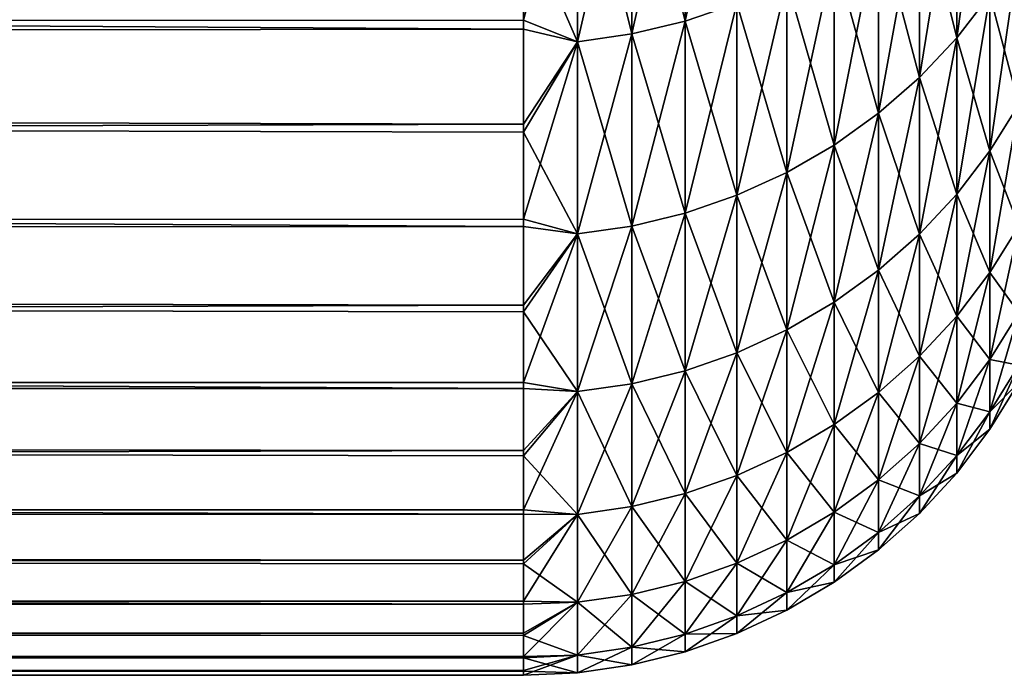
# Model space of a CAD drawing. Header units: millimetres. Extents: x -161 to 161, y -94 to 1149.
# Tile 590 of 656: x 159.863 to 160.734, y -79.8 to -79.22. Entities that reach past the tile are written whole.
import ezdxf

# ---------------------------------------------------------------- set-up
doc = ezdxf.new("R2010")
doc.units = ezdxf.units.MM
doc.header["$LTSCALE"] = 81.481481
doc.layers.add('381', color=7, linetype='CONTINUOUS')
doc.layers.add('386', color=7, linetype='CONTINUOUS')

msp = doc.modelspace()

# ---------------------------------------------------------------- linework, layer by layer
at = {"layer": '381', "color": 7, "linetype": 'CONTINUOUS', "true_color": 0xaaaaaa}
for points in [[(131.8, -79.04191, 5.70849), (131.8, -79.24219, 4.90089), (160.30865, -79.12128, 5.40366), (131.8, -79.04191, 5.70849)], [(134.08517, -79.25323, -4.95055), (134.45662, -79.05804, -5.74714), (160.30865, -79.22887, -5.05891), (134.08517, -79.25323, -4.95055)], [(160.30865, -79.22887, -5.05891), (134.45662, -79.05804, -5.74714), (160.30865, -79.12988, -5.46953), (160.30865, -79.22887, -5.05891)], [(160.30865, -79.12128, 5.40366), (131.8, -79.24219, 4.90089), (160.30865, -79.22094, 4.9931), (160.30865, -79.12128, 5.40366)], [(160.30865, -79.22094, 4.9931), (131.8, -79.24219, 4.90089), (160.30865, -79.31279, 4.58072), (160.30865, -79.22094, 4.9931)], [(160.30865, -79.32004, -4.64651), (134.08517, -79.25323, -4.95055), (160.30865, -79.22887, -5.05891), (160.30865, -79.32004, -4.64651)], [(131.8, -79.24219, 4.90089), (131.8, -79.41214, 4.08636), (160.30865, -79.31279, 4.58072), (131.8, -79.24219, 4.90089)], [(133.70954, -79.41973, -4.14502), (134.08517, -79.25323, -4.95055), (160.30865, -79.40337, -4.23244), (133.70954, -79.41973, -4.14502)], [(160.30865, -79.40337, -4.23244), (134.08517, -79.25323, -4.95055), (160.30865, -79.32004, -4.64651), (160.30865, -79.40337, -4.23244)], [(160.30865, -79.31279, 4.58072), (131.8, -79.41214, 4.08636), (160.30865, -79.39679, 4.16668), (160.30865, -79.31279, 4.58072)], [(160.30865, -79.39679, 4.16668), (131.8, -79.41214, 4.08636), (160.30865, -79.47291, 3.75112), (160.30865, -79.39679, 4.16668)], [(160.30865, -79.47882, -3.81686), (133.70954, -79.41973, -4.14502), (160.30865, -79.40337, -4.23244), (160.30865, -79.47882, -3.81686)], [(131.8, -79.41214, 4.08636), (131.8, -79.55151, 3.26605), (160.30865, -79.47291, 3.75112), (131.8, -79.41214, 4.08636)], [(133.33153, -79.55629, -3.33439), (133.70954, -79.41973, -4.14502), (160.30865, -79.54638, -3.39988), (133.33153, -79.55629, -3.33439)], [(160.30865, -79.54638, -3.39988), (133.70954, -79.41973, -4.14502), (160.30865, -79.47882, -3.81686), (160.30865, -79.54638, -3.39988)], [(160.30865, -79.47291, 3.75112), (131.8, -79.55151, 3.26605), (160.30865, -79.54113, 3.33418), (160.30865, -79.47291, 3.75112)], [(160.30865, -79.54113, 3.33418), (131.8, -79.55151, 3.26605), (160.30865, -79.60142, 2.91603), (160.30865, -79.54113, 3.33418)], [(160.30865, -79.60602, -2.98166), (133.33153, -79.55629, -3.33439), (160.30865, -79.54638, -3.39988), (160.30865, -79.60602, -2.98166)], [(131.8, -79.55151, 3.26605), (131.8, -79.66011, 2.44111), (160.30865, -79.60142, 2.91603), (131.8, -79.55151, 3.26605)], [(132.95218, -79.66217, -2.52085), (133.33153, -79.55629, -3.33439), (160.30865, -79.65771, -2.56233), (132.95218, -79.66217, -2.52085)], [(160.30865, -79.65771, -2.56233), (133.33153, -79.55629, -3.33439), (160.30865, -79.60602, -2.98166), (160.30865, -79.65771, -2.56233)], [(160.30865, -79.60142, 2.91603), (131.8, -79.66011, 2.44111), (160.30865, -79.65376, 2.49682), (160.30865, -79.60142, 2.91603)], [(160.30865, -79.65376, 2.49682), (131.8, -79.66011, 2.44111), (160.30865, -79.69813, 2.07669), (160.30865, -79.65376, 2.49682)], [(131.8, -79.66011, 2.44111), (131.8, -79.73779, 1.61268), (160.30865, -79.69813, 2.07669), (131.8, -79.66011, 2.44111)], [(160.30865, -79.70143, -2.14207), (132.95218, -79.66217, -2.52085), (160.30865, -79.65771, -2.56233), (160.30865, -79.70143, -2.14207)], [(132.5705, -79.73806, -1.70234), (132.95218, -79.66217, -2.52085), (160.30865, -79.73716, -1.72104), (132.5705, -79.73806, -1.70234)], [(160.30865, -79.73716, -1.72104), (132.95218, -79.66217, -2.52085), (160.30865, -79.70143, -2.14207), (160.30865, -79.73716, -1.72104)], [(160.30865, -79.69813, 2.07669), (131.8, -79.73779, 1.61268), (160.30865, -79.73452, 1.6558), (160.30865, -79.69813, 2.07669)], [(160.30865, -79.73452, 1.6558), (131.8, -79.73779, 1.61268), (160.30865, -79.7629, 1.2343), (160.30865, -79.73452, 1.6558)], [(131.8, -79.73779, 1.61268), (131.8, -79.78444, 0.78192), (160.30865, -79.7629, 1.2343), (131.8, -79.73779, 1.61268)], [(132.18644, -79.784, -0.87873), (132.5705, -79.73806, -1.70234), (160.30865, -79.78461, -0.87731), (132.18644, -79.784, -0.87873)], [(160.30865, -79.76489, -1.2994), (132.5705, -79.73806, -1.70234), (160.30865, -79.73716, -1.72104), (160.30865, -79.76489, -1.2994)], [(160.30865, -79.78461, -0.87731), (132.5705, -79.73806, -1.70234), (160.30865, -79.76489, -1.2994), (160.30865, -79.78461, -0.87731)], [(160.30865, -79.7629, 1.2343), (131.8, -79.78444, 0.78192), (160.30865, -79.78328, 0.81232), (160.30865, -79.7629, 1.2343)], [(160.30865, -79.78328, 0.81232), (131.8, -79.78444, 0.78192), (160.30865, -79.79565, 0.39003), (160.30865, -79.78328, 0.81232)], [(131.8, -79.8, -0.05), (132.18644, -79.784, -0.87873), (160.30865, -79.79631, -0.45494), (131.8, -79.8, -0.05)], [(131.8, -79.78444, 0.78192), (131.8, -79.8, -0.05), (160.30865, -79.79565, 0.39003), (131.8, -79.78444, 0.78192)], [(160.30865, -79.79631, -0.45494), (132.18644, -79.784, -0.87873), (160.30865, -79.78461, -0.87731), (160.30865, -79.79631, -0.45494)], [(160.30865, -79.79565, 0.39003), (131.8, -79.8, -0.05), (160.30865, -79.79999, -0.03244), (160.30865, -79.79565, 0.39003)], [(160.30865, -79.79999, -0.03244), (131.8, -79.8, -0.05), (160.30865, -79.79631, -0.45494), (160.30865, -79.79999, -0.03244)]]:
    msp.add_3dface(points, dxfattribs=at)
at = {"layer": '386', "color": 7, "linetype": 'CONTINUOUS', "true_color": 0xaaaaaa}
for points in [[(160.49748, -79.20605, 4.89285), (160.49748, -79.00608, 5.69914), (160.45167, -79.22178, 4.89644), (160.49748, -79.20605, 4.89285)], [(160.45167, -79.22178, 4.89644), (160.49748, -79.00608, 5.69914), (160.45167, -79.02167, 5.70332), (160.45167, -79.22178, 4.89644)], [(160.45167, -79.02167, -5.80332), (160.45167, -79.22178, -4.99644), (160.40451, -79.03289, -5.80632), (160.45167, -79.02167, -5.80332)], [(160.45167, -79.22178, 4.89644), (160.45167, -79.02167, 5.70332), (160.40451, -79.2331, 4.89903), (160.45167, -79.22178, 4.89644)], [(160.40451, -79.2331, 4.89903), (160.45167, -79.02167, 5.70332), (160.40451, -79.03289, 5.70632), (160.40451, -79.2331, 4.89903)], [(160.45167, -79.02167, -5.80332), (160.49748, -79.20605, -4.99285), (160.45167, -79.22178, -4.99644), (160.45167, -79.02167, -5.80332)], [(160.40451, -79.03289, -5.80632), (160.40451, -79.2331, -4.99903), (160.35644, -79.03964, -5.80813), (160.40451, -79.03289, -5.80632)], [(160.40451, -79.2331, 4.89903), (160.40451, -79.03289, 5.70632), (160.35644, -79.23991, 4.90058), (160.40451, -79.2331, 4.89903)], [(160.35644, -79.23991, 4.90058), (160.40451, -79.03289, 5.70632), (160.35644, -79.03964, 5.70813), (160.35644, -79.23991, 4.90058)], [(160.40451, -79.03289, -5.80632), (160.45167, -79.22178, -4.99644), (160.40451, -79.2331, -4.99903), (160.40451, -79.03289, -5.80632)], [(160.72119, -79.1984, 4.0461), (160.72119, -79.0301, 4.85269), (160.69184, -79.23642, 4.05329), (160.72119, -79.1984, 4.0461)], [(160.69184, -79.23642, 4.05329), (160.72119, -79.0301, 4.85269), (160.69184, -79.06783, 4.8613), (160.69184, -79.23642, 4.05329)], [(160.30865, -79.12128, 5.40366), (160.30865, -79.22094, 4.9931), (160.35644, -79.03964, 5.70813), (160.30865, -79.12128, 5.40366)], [(160.30865, -79.22094, 4.9931), (160.35644, -79.23991, 4.90058), (160.35644, -79.03964, 5.70813), (160.30865, -79.22094, 4.9931)], [(160.30865, -79.12988, -5.46953), (160.35644, -79.03964, -5.80813), (160.35644, -79.23991, -5.00058), (160.30865, -79.12988, -5.46953)], [(160.35644, -79.03964, -5.80813), (160.40451, -79.2331, -4.99903), (160.35644, -79.23991, -5.00058), (160.35644, -79.03964, -5.80813)], [(160.69184, -79.06783, -4.9613), (160.69184, -79.23642, -4.15329), (160.65886, -79.1026, -4.96924), (160.69184, -79.06783, -4.9613)], [(160.69184, -79.23642, 4.05329), (160.69184, -79.06783, 4.8613), (160.65886, -79.27146, 4.05992), (160.69184, -79.23642, 4.05329)], [(160.65886, -79.27146, 4.05992), (160.69184, -79.06783, 4.8613), (160.65886, -79.1026, 4.86924), (160.65886, -79.27146, 4.05992)], [(160.69184, -79.06783, -4.9613), (160.72119, -79.1984, -4.1461), (160.69184, -79.23642, -4.15329), (160.69184, -79.06783, -4.9613)], [(160.65886, -79.1026, -4.96924), (160.65886, -79.27146, -4.15992), (160.62259, -79.13408, -4.97643), (160.65886, -79.1026, -4.96924)], [(160.65886, -79.27146, 4.05992), (160.65886, -79.1026, 4.86924), (160.62259, -79.3032, 4.06593), (160.65886, -79.27146, 4.05992)], [(160.62259, -79.3032, 4.06593), (160.65886, -79.1026, 4.86924), (160.62259, -79.13408, 4.87643), (160.62259, -79.3032, 4.06593)], [(160.65886, -79.1026, -4.96924), (160.69184, -79.23642, -4.15329), (160.65886, -79.27146, -4.15992), (160.65886, -79.1026, -4.96924)], [(160.30865, -79.22887, -5.05891), (160.30865, -79.12988, -5.46953), (160.35644, -79.23991, -5.00058), (160.30865, -79.22887, -5.05891)], [(160.62259, -79.13408, -4.97643), (160.62259, -79.3032, -4.16593), (160.58335, -79.16199, -4.9828), (160.62259, -79.13408, -4.97643)], [(160.62259, -79.3032, 4.06593), (160.62259, -79.13408, 4.87643), (160.58335, -79.33132, 4.07125), (160.62259, -79.3032, 4.06593)], [(160.58335, -79.33132, 4.07125), (160.62259, -79.13408, 4.87643), (160.58335, -79.16199, 4.8828), (160.58335, -79.33132, 4.07125)], [(160.62259, -79.13408, -4.97643), (160.65886, -79.27146, -4.15992), (160.62259, -79.3032, -4.16593), (160.62259, -79.13408, -4.97643)], [(160.58335, -79.16199, -4.9828), (160.58335, -79.33132, -4.17125), (160.54151, -79.18605, -4.98829), (160.58335, -79.16199, -4.9828)], [(160.58335, -79.33132, 4.07125), (160.58335, -79.16199, 4.8828), (160.54151, -79.35557, 4.07584), (160.58335, -79.33132, 4.07125)], [(160.54151, -79.35557, 4.07584), (160.58335, -79.16199, 4.8828), (160.54151, -79.18605, 4.88829), (160.54151, -79.35557, 4.07584)], [(160.58335, -79.16199, -4.9828), (160.62259, -79.3032, -4.16593), (160.58335, -79.33132, -4.17125), (160.58335, -79.16199, -4.9828)], [(160.74666, -79.15776, -4.13841), (160.74666, -79.29552, -3.32761), (160.72119, -79.1984, -4.1461), (160.74666, -79.15776, -4.13841)], [(160.74666, -79.29552, 3.22761), (160.74666, -79.15776, 4.03841), (160.72119, -79.33642, 3.23377), (160.74666, -79.29552, 3.22761)], [(160.72119, -79.33642, 3.23377), (160.74666, -79.15776, 4.03841), (160.72119, -79.1984, 4.0461), (160.72119, -79.33642, 3.23377)], [(160.54151, -79.18605, -4.98829), (160.54151, -79.35557, -4.17584), (160.49748, -79.20605, -4.99285), (160.54151, -79.18605, -4.98829)], [(160.54151, -79.35557, 4.07584), (160.54151, -79.18605, 4.88829), (160.49748, -79.37572, 4.07965), (160.54151, -79.35557, 4.07584)], [(160.49748, -79.37572, 4.07965), (160.54151, -79.18605, 4.88829), (160.49748, -79.20605, 4.89285), (160.49748, -79.37572, 4.07965)], [(160.54151, -79.18605, -4.98829), (160.58335, -79.33132, -4.17125), (160.54151, -79.35557, -4.17584), (160.54151, -79.18605, -4.98829)], [(160.72119, -79.1984, -4.1461), (160.72119, -79.33642, -3.33377), (160.69184, -79.23642, -4.15329), (160.72119, -79.1984, -4.1461)], [(160.72119, -79.33642, 3.23377), (160.72119, -79.1984, 4.0461), (160.69184, -79.37468, 3.23954), (160.72119, -79.33642, 3.23377)], [(160.69184, -79.37468, 3.23954), (160.72119, -79.1984, 4.0461), (160.69184, -79.23642, 4.05329), (160.69184, -79.37468, 3.23954)], [(160.72119, -79.1984, -4.1461), (160.74666, -79.29552, -3.32761), (160.72119, -79.33642, -3.33377), (160.72119, -79.1984, -4.1461)], [(160.49748, -79.20605, -4.99285), (160.49748, -79.37572, -4.17965), (160.45167, -79.22178, -4.99644), (160.49748, -79.20605, -4.99285)], [(160.49748, -79.37572, 4.07965), (160.49748, -79.20605, 4.89285), (160.45167, -79.39158, 4.08265), (160.49748, -79.37572, 4.07965)], [(160.45167, -79.39158, 4.08265), (160.49748, -79.20605, 4.89285), (160.45167, -79.22178, 4.89644), (160.45167, -79.39158, 4.08265)], [(160.49748, -79.20605, -4.99285), (160.54151, -79.35557, -4.17584), (160.49748, -79.37572, -4.17965), (160.49748, -79.20605, -4.99285)], [(160.30865, -79.22094, 4.9931), (160.30865, -79.31279, 4.58072), (160.35644, -79.23991, 4.90058), (160.30865, -79.22094, 4.9931)], [(160.45167, -79.22178, -4.99644), (160.45167, -79.39158, -4.18265), (160.40451, -79.2331, -4.99903), (160.45167, -79.22178, -4.99644)], [(160.45167, -79.39158, 4.08265), (160.45167, -79.22178, 4.89644), (160.40451, -79.40299, 4.08481), (160.45167, -79.39158, 4.08265)], [(160.40451, -79.40299, 4.08481), (160.45167, -79.22178, 4.89644), (160.40451, -79.2331, 4.89903), (160.40451, -79.40299, 4.08481)], [(160.45167, -79.22178, -4.99644), (160.49748, -79.37572, -4.17965), (160.45167, -79.39158, -4.18265), (160.45167, -79.22178, -4.99644)], [(160.30865, -79.32004, -4.64651), (160.30865, -79.22887, -5.05891), (160.35644, -79.23991, -5.00058), (160.30865, -79.32004, -4.64651)], [(160.40451, -79.2331, -4.99903), (160.40451, -79.40299, -4.18481), (160.35644, -79.23991, -5.00058), (160.40451, -79.2331, -4.99903)], [(160.40451, -79.40299, 4.08481), (160.40451, -79.2331, 4.89903), (160.35644, -79.40985, 4.08611), (160.40451, -79.40299, 4.08481)], [(160.35644, -79.40985, 4.08611), (160.40451, -79.2331, 4.89903), (160.35644, -79.23991, 4.90058), (160.35644, -79.40985, 4.08611)], [(160.40451, -79.2331, -4.99903), (160.45167, -79.39158, -4.18265), (160.40451, -79.40299, -4.18481), (160.40451, -79.2331, -4.99903)], [(160.30865, -79.31279, 4.58072), (160.30865, -79.39679, 4.16668), (160.35644, -79.23991, 4.90058), (160.30865, -79.31279, 4.58072)], [(160.30865, -79.39679, 4.16668), (160.35644, -79.40985, 4.08611), (160.35644, -79.23991, 4.90058), (160.30865, -79.39679, 4.16668)], [(160.30865, -79.32004, -4.64651), (160.35644, -79.23991, -5.00058), (160.35644, -79.40985, -4.18611), (160.30865, -79.32004, -4.64651)], [(160.35644, -79.23991, -5.00058), (160.40451, -79.40299, -4.18481), (160.35644, -79.40985, -4.18611), (160.35644, -79.23991, -5.00058)], [(160.69184, -79.23642, -4.15329), (160.69184, -79.37468, -3.33954), (160.65886, -79.27146, -4.15992), (160.69184, -79.23642, -4.15329)], [(160.69184, -79.37468, 3.23954), (160.69184, -79.23642, 4.05329), (160.65886, -79.40995, 3.24486), (160.69184, -79.37468, 3.23954)], [(160.65886, -79.40995, 3.24486), (160.69184, -79.23642, 4.05329), (160.65886, -79.27146, 4.05992), (160.65886, -79.40995, 3.24486)], [(160.69184, -79.23642, -4.15329), (160.72119, -79.33642, -3.33377), (160.69184, -79.37468, -3.33954), (160.69184, -79.23642, -4.15329)], [(160.65886, -79.27146, -4.15992), (160.65886, -79.40995, -3.34486), (160.62259, -79.3032, -4.16593), (160.65886, -79.27146, -4.15992)], [(160.65886, -79.40995, 3.24486), (160.65886, -79.27146, 4.05992), (160.62259, -79.44188, 3.24967), (160.65886, -79.40995, 3.24486)], [(160.62259, -79.44188, 3.24967), (160.65886, -79.27146, 4.05992), (160.62259, -79.3032, 4.06593), (160.62259, -79.44188, 3.24967)], [(160.65886, -79.27146, -4.15992), (160.69184, -79.37468, -3.33954), (160.65886, -79.40995, -3.34486), (160.65886, -79.27146, -4.15992)], [(160.62259, -79.3032, -4.16593), (160.62259, -79.44188, -3.34967), (160.58335, -79.33132, -4.17125), (160.62259, -79.3032, -4.16593)], [(160.62259, -79.44188, 3.24967), (160.62259, -79.3032, 4.06593), (160.58335, -79.47019, 3.25394), (160.62259, -79.44188, 3.24967)], [(160.58335, -79.47019, 3.25394), (160.62259, -79.3032, 4.06593), (160.58335, -79.33132, 4.07125), (160.58335, -79.47019, 3.25394)], [(160.62259, -79.3032, -4.16593), (160.65886, -79.40995, -3.34486), (160.62259, -79.44188, -3.34967), (160.62259, -79.3032, -4.16593)], [(160.74666, -79.29552, -3.32761), (160.74666, -79.40287, -2.51223), (160.72119, -79.33642, -3.33377), (160.74666, -79.29552, -3.32761)], [(160.74666, -79.40287, 2.41223), (160.74666, -79.29552, 3.22761), (160.72119, -79.44397, 2.41686), (160.74666, -79.40287, 2.41223)], [(160.72119, -79.44397, 2.41686), (160.74666, -79.29552, 3.22761), (160.72119, -79.33642, 3.23377), (160.72119, -79.44397, 2.41686)], [(160.30865, -79.40337, -4.23244), (160.30865, -79.32004, -4.64651), (160.35644, -79.40985, -4.18611), (160.30865, -79.40337, -4.23244)], [(160.58335, -79.33132, -4.17125), (160.58335, -79.47019, -3.35394), (160.54151, -79.35557, -4.17584), (160.58335, -79.33132, -4.17125)], [(160.58335, -79.47019, 3.25394), (160.58335, -79.33132, 4.07125), (160.54151, -79.49459, 3.25762), (160.58335, -79.47019, 3.25394)], [(160.54151, -79.49459, 3.25762), (160.58335, -79.33132, 4.07125), (160.54151, -79.35557, 4.07584), (160.54151, -79.49459, 3.25762)], [(160.58335, -79.33132, -4.17125), (160.62259, -79.44188, -3.34967), (160.58335, -79.47019, -3.35394), (160.58335, -79.33132, -4.17125)], [(160.72119, -79.33642, -3.33377), (160.72119, -79.44397, -2.51686), (160.69184, -79.37468, -3.33954), (160.72119, -79.33642, -3.33377)], [(160.72119, -79.44397, 2.41686), (160.72119, -79.33642, 3.23377), (160.69184, -79.48242, 2.42119), (160.72119, -79.44397, 2.41686)], [(160.69184, -79.48242, 2.42119), (160.72119, -79.33642, 3.23377), (160.69184, -79.37468, 3.23954), (160.69184, -79.48242, 2.42119)], [(160.72119, -79.33642, -3.33377), (160.74666, -79.40287, -2.51223), (160.72119, -79.44397, -2.51686), (160.72119, -79.33642, -3.33377)], [(160.54151, -79.35557, -4.17584), (160.54151, -79.49459, -3.35762), (160.49748, -79.37572, -4.17965), (160.54151, -79.35557, -4.17584)], [(160.54151, -79.49459, 3.25762), (160.54151, -79.35557, 4.07584), (160.49748, -79.51487, 3.26067), (160.54151, -79.49459, 3.25762)], [(160.49748, -79.51487, 3.26067), (160.54151, -79.35557, 4.07584), (160.49748, -79.37572, 4.07965), (160.49748, -79.51487, 3.26067)], [(160.54151, -79.35557, -4.17584), (160.58335, -79.47019, -3.35394), (160.54151, -79.49459, -3.35762), (160.54151, -79.35557, -4.17584)], [(160.49748, -79.37572, -4.17965), (160.49748, -79.51487, -3.36067), (160.45167, -79.39158, -4.18265), (160.49748, -79.37572, -4.17965)], [(160.49748, -79.51487, 3.26067), (160.49748, -79.37572, 4.07965), (160.45167, -79.53083, 3.26308), (160.49748, -79.51487, 3.26067)], [(160.45167, -79.53083, 3.26308), (160.49748, -79.37572, 4.07965), (160.45167, -79.39158, 4.08265), (160.45167, -79.53083, 3.26308)], [(160.49748, -79.37572, -4.17965), (160.54151, -79.49459, -3.35762), (160.49748, -79.51487, -3.36067), (160.49748, -79.37572, -4.17965)], [(160.69184, -79.37468, -3.33954), (160.69184, -79.48242, -2.52119), (160.65886, -79.40995, -3.34486), (160.69184, -79.37468, -3.33954)], [(160.69184, -79.48242, 2.42119), (160.69184, -79.37468, 3.23954), (160.65886, -79.51786, 2.42518), (160.69184, -79.48242, 2.42119)], [(160.65886, -79.51786, 2.42518), (160.69184, -79.37468, 3.23954), (160.65886, -79.40995, 3.24486), (160.65886, -79.51786, 2.42518)], [(160.69184, -79.37468, -3.33954), (160.72119, -79.44397, -2.51686), (160.69184, -79.48242, -2.52119), (160.69184, -79.37468, -3.33954)], [(160.30865, -79.39679, 4.16668), (160.30865, -79.47291, 3.75112), (160.35644, -79.40985, 4.08611), (160.30865, -79.39679, 4.16668)], [(160.45167, -79.39158, -4.18265), (160.45167, -79.53083, -3.36308), (160.40451, -79.40299, -4.18481), (160.45167, -79.39158, -4.18265)], [(160.45167, -79.53083, 3.26308), (160.45167, -79.39158, 4.08265), (160.40451, -79.54232, 3.26481), (160.45167, -79.53083, 3.26308)], [(160.40451, -79.54232, 3.26481), (160.45167, -79.39158, 4.08265), (160.40451, -79.40299, 4.08481), (160.40451, -79.54232, 3.26481)], [(160.45167, -79.39158, -4.18265), (160.49748, -79.51487, -3.36067), (160.45167, -79.53083, -3.36308), (160.45167, -79.39158, -4.18265)], [(160.30865, -79.47882, -3.81686), (160.30865, -79.40337, -4.23244), (160.35644, -79.40985, -4.18611), (160.30865, -79.47882, -3.81686)], [(160.40451, -79.40299, -4.18481), (160.40451, -79.54232, -3.36481), (160.35644, -79.40985, -4.18611), (160.40451, -79.40299, -4.18481)], [(160.40451, -79.54232, 3.26481), (160.40451, -79.40299, 4.08481), (160.35644, -79.54922, 3.26585), (160.40451, -79.54232, 3.26481)], [(160.35644, -79.54922, 3.26585), (160.40451, -79.40299, 4.08481), (160.35644, -79.40985, 4.08611), (160.35644, -79.54922, 3.26585)], [(160.40451, -79.40299, -4.18481), (160.45167, -79.53083, -3.36308), (160.40451, -79.54232, -3.36481), (160.40451, -79.40299, -4.18481)], [(160.74666, -79.40287, -2.51223), (160.74666, -79.47965, -1.6934), (160.72119, -79.44397, -2.51686), (160.74666, -79.40287, -2.51223)], [(160.74666, -79.47965, 1.5934), (160.74666, -79.40287, 2.41223), (160.72119, -79.5209, 1.59649), (160.74666, -79.47965, 1.5934)], [(160.72119, -79.5209, 1.59649), (160.74666, -79.40287, 2.41223), (160.72119, -79.44397, 2.41686), (160.72119, -79.5209, 1.59649)], [(160.30865, -79.47291, 3.75112), (160.30865, -79.54113, 3.33418), (160.35644, -79.40985, 4.08611), (160.30865, -79.47291, 3.75112)], [(160.30865, -79.54113, 3.33418), (160.35644, -79.54922, 3.26585), (160.35644, -79.40985, 4.08611), (160.30865, -79.54113, 3.33418)], [(160.30865, -79.47882, -3.81686), (160.35644, -79.40985, -4.18611), (160.35644, -79.54922, -3.36585), (160.30865, -79.47882, -3.81686)], [(160.35644, -79.40985, -4.18611), (160.40451, -79.54232, -3.36481), (160.35644, -79.54922, -3.36585), (160.35644, -79.40985, -4.18611)], [(160.65886, -79.40995, -3.34486), (160.65886, -79.51786, -2.52518), (160.62259, -79.44188, -3.34967), (160.65886, -79.40995, -3.34486)], [(160.65886, -79.51786, 2.42518), (160.65886, -79.40995, 3.24486), (160.62259, -79.54995, 2.4288), (160.65886, -79.51786, 2.42518)], [(160.62259, -79.54995, 2.4288), (160.65886, -79.40995, 3.24486), (160.62259, -79.44188, 3.24967), (160.62259, -79.54995, 2.4288)], [(160.65886, -79.40995, -3.34486), (160.69184, -79.48242, -2.52119), (160.65886, -79.51786, -2.52518), (160.65886, -79.40995, -3.34486)], [(160.62259, -79.44188, -3.34967), (160.62259, -79.54995, -2.5288), (160.58335, -79.47019, -3.35394), (160.62259, -79.44188, -3.34967)], [(160.62259, -79.54995, 2.4288), (160.62259, -79.44188, 3.24967), (160.58335, -79.5784, 2.432), (160.62259, -79.54995, 2.4288)], [(160.58335, -79.5784, 2.432), (160.62259, -79.44188, 3.24967), (160.58335, -79.47019, 3.25394), (160.58335, -79.5784, 2.432)], [(160.62259, -79.44188, -3.34967), (160.65886, -79.51786, -2.52518), (160.62259, -79.54995, -2.5288), (160.62259, -79.44188, -3.34967)], [(160.72119, -79.44397, -2.51686), (160.72119, -79.5209, -1.69649), (160.69184, -79.48242, -2.52119), (160.72119, -79.44397, -2.51686)], [(160.72119, -79.5209, 1.59649), (160.72119, -79.44397, 2.41686), (160.69184, -79.55948, 1.59938), (160.72119, -79.5209, 1.59649)], [(160.69184, -79.55948, 1.59938), (160.72119, -79.44397, 2.41686), (160.69184, -79.48242, 2.42119), (160.69184, -79.55948, 1.59938)], [(160.72119, -79.44397, -2.51686), (160.74666, -79.47965, -1.6934), (160.72119, -79.5209, -1.69649), (160.72119, -79.44397, -2.51686)], [(160.58335, -79.47019, -3.35394), (160.58335, -79.5784, -2.532), (160.54151, -79.49459, -3.35762), (160.58335, -79.47019, -3.35394)], [(160.58335, -79.5784, 2.432), (160.58335, -79.47019, 3.25394), (160.54151, -79.60292, 2.43477), (160.58335, -79.5784, 2.432)], [(160.54151, -79.60292, 2.43477), (160.58335, -79.47019, 3.25394), (160.54151, -79.49459, 3.25762), (160.54151, -79.60292, 2.43477)], [(160.58335, -79.47019, -3.35394), (160.62259, -79.54995, -2.5288), (160.58335, -79.5784, -2.532), (160.58335, -79.47019, -3.35394)], [(160.30865, -79.54638, -3.39988), (160.30865, -79.47882, -3.81686), (160.35644, -79.54922, -3.36585), (160.30865, -79.54638, -3.39988)], [(160.69184, -79.48242, -2.52119), (160.69184, -79.55948, -1.69938), (160.65886, -79.51786, -2.52518), (160.69184, -79.48242, -2.52119)], [(160.69184, -79.55948, 1.59938), (160.69184, -79.48242, 2.42119), (160.65886, -79.59505, 1.60205), (160.69184, -79.55948, 1.59938)], [(160.65886, -79.59505, 1.60205), (160.69184, -79.48242, 2.42119), (160.65886, -79.51786, 2.42518), (160.65886, -79.59505, 1.60205)], [(160.69184, -79.48242, -2.52119), (160.72119, -79.5209, -1.69649), (160.69184, -79.55948, -1.69938), (160.69184, -79.48242, -2.52119)], [(160.74666, -79.47965, -1.6934), (160.74666, -79.52576, -0.87228), (160.72119, -79.5209, -1.69649), (160.74666, -79.47965, -1.6934)], [(160.74666, -79.52576, 0.77228), (160.74666, -79.47965, 1.5934), (160.72119, -79.5671, 0.77382), (160.74666, -79.52576, 0.77228)], [(160.72119, -79.5671, 0.77382), (160.74666, -79.47965, 1.5934), (160.72119, -79.5209, 1.59649), (160.72119, -79.5671, 0.77382)], [(160.54151, -79.49459, -3.35762), (160.54151, -79.60292, -2.53477), (160.49748, -79.51487, -3.36067), (160.54151, -79.49459, -3.35762)], [(160.54151, -79.60292, 2.43477), (160.54151, -79.49459, 3.25762), (160.49748, -79.6233, 2.43706), (160.54151, -79.60292, 2.43477)], [(160.49748, -79.6233, 2.43706), (160.54151, -79.49459, 3.25762), (160.49748, -79.51487, 3.26067), (160.49748, -79.6233, 2.43706)], [(160.54151, -79.49459, -3.35762), (160.58335, -79.5784, -2.532), (160.54151, -79.60292, -2.53477), (160.54151, -79.49459, -3.35762)], [(160.49748, -79.51487, -3.36067), (160.49748, -79.6233, -2.53706), (160.45167, -79.53083, -3.36308), (160.49748, -79.51487, -3.36067)], [(160.49748, -79.6233, 2.43706), (160.49748, -79.51487, 3.26067), (160.45167, -79.63934, 2.43887), (160.49748, -79.6233, 2.43706)], [(160.45167, -79.63934, 2.43887), (160.49748, -79.51487, 3.26067), (160.45167, -79.53083, 3.26308), (160.45167, -79.63934, 2.43887)], [(160.49748, -79.51487, -3.36067), (160.54151, -79.60292, -2.53477), (160.49748, -79.6233, -2.53706), (160.49748, -79.51487, -3.36067)], [(160.65886, -79.51786, -2.52518), (160.65886, -79.59505, -1.70205), (160.62259, -79.54995, -2.5288), (160.65886, -79.51786, -2.52518)], [(160.65886, -79.59505, 1.60205), (160.65886, -79.51786, 2.42518), (160.62259, -79.62725, 1.60446), (160.65886, -79.59505, 1.60205)], [(160.62259, -79.62725, 1.60446), (160.65886, -79.51786, 2.42518), (160.62259, -79.54995, 2.4288), (160.62259, -79.62725, 1.60446)], [(160.65886, -79.51786, -2.52518), (160.69184, -79.55948, -1.69938), (160.65886, -79.59505, -1.70205), (160.65886, -79.51786, -2.52518)], [(160.72119, -79.5209, -1.69649), (160.72119, -79.5671, -0.87382), (160.69184, -79.55948, -1.69938), (160.72119, -79.5209, -1.69649)], [(160.72119, -79.5671, 0.77382), (160.72119, -79.5209, 1.59649), (160.69184, -79.60576, 0.77527), (160.72119, -79.5671, 0.77382)], [(160.69184, -79.60576, 0.77527), (160.72119, -79.5209, 1.59649), (160.69184, -79.55948, 1.59938), (160.69184, -79.60576, 0.77527)], [(160.72119, -79.5209, -1.69649), (160.74666, -79.52576, -0.87228), (160.72119, -79.5671, -0.87382), (160.72119, -79.5209, -1.69649)], [(160.74666, -79.52576, -0.87228), (160.74666, -79.54114, -0.05), (160.72119, -79.5671, -0.87382), (160.74666, -79.52576, -0.87228)], [(160.74666, -79.54114, -0.05), (160.74666, -79.52576, 0.77228), (160.72119, -79.5825, -0.05), (160.74666, -79.54114, -0.05)], [(160.72119, -79.5825, -0.05), (160.74666, -79.52576, 0.77228), (160.72119, -79.5671, 0.77382), (160.72119, -79.5825, -0.05)], [(160.45167, -79.53083, -3.36308), (160.45167, -79.63934, -2.53887), (160.40451, -79.54232, -3.36481), (160.45167, -79.53083, -3.36308)], [(160.45167, -79.63934, 2.43887), (160.45167, -79.53083, 3.26308), (160.40451, -79.65088, 2.44017), (160.45167, -79.63934, 2.43887)], [(160.40451, -79.65088, 2.44017), (160.45167, -79.53083, 3.26308), (160.40451, -79.54232, 3.26481), (160.40451, -79.65088, 2.44017)], [(160.45167, -79.53083, -3.36308), (160.49748, -79.6233, -2.53706), (160.45167, -79.63934, -2.53887), (160.45167, -79.53083, -3.36308)], [(160.30865, -79.54113, 3.33418), (160.30865, -79.60142, 2.91603), (160.35644, -79.54922, 3.26585), (160.30865, -79.54113, 3.33418)], [(160.30865, -79.60602, -2.98166), (160.30865, -79.54638, -3.39988), (160.35644, -79.54922, -3.36585), (160.30865, -79.60602, -2.98166)], [(160.40451, -79.54232, -3.36481), (160.40451, -79.65088, -2.54017), (160.35644, -79.54922, -3.36585), (160.40451, -79.54232, -3.36481)], [(160.40451, -79.65088, 2.44017), (160.40451, -79.54232, 3.26481), (160.35644, -79.65782, 2.44095), (160.40451, -79.65088, 2.44017)], [(160.35644, -79.65782, 2.44095), (160.40451, -79.54232, 3.26481), (160.35644, -79.54922, 3.26585), (160.35644, -79.65782, 2.44095)], [(160.40451, -79.54232, -3.36481), (160.45167, -79.63934, -2.53887), (160.40451, -79.65088, -2.54017), (160.40451, -79.54232, -3.36481)], [(160.72119, -79.5671, -0.87382), (160.74666, -79.54114, -0.05), (160.72119, -79.5825, -0.05), (160.72119, -79.5671, -0.87382)], [(160.30865, -79.60142, 2.91603), (160.30865, -79.65376, 2.49682), (160.35644, -79.54922, 3.26585), (160.30865, -79.60142, 2.91603)], [(160.30865, -79.65376, 2.49682), (160.35644, -79.65782, 2.44095), (160.35644, -79.54922, 3.26585), (160.30865, -79.65376, 2.49682)], [(160.30865, -79.60602, -2.98166), (160.35644, -79.54922, -3.36585), (160.35644, -79.65782, -2.54095), (160.30865, -79.60602, -2.98166)], [(160.35644, -79.54922, -3.36585), (160.40451, -79.65088, -2.54017), (160.35644, -79.65782, -2.54095), (160.35644, -79.54922, -3.36585)], [(160.62259, -79.54995, -2.5288), (160.62259, -79.62725, -1.70446), (160.58335, -79.5784, -2.532), (160.62259, -79.54995, -2.5288)], [(160.62259, -79.62725, 1.60446), (160.62259, -79.54995, 2.4288), (160.58335, -79.6558, 1.6066), (160.62259, -79.62725, 1.60446)], [(160.58335, -79.6558, 1.6066), (160.62259, -79.54995, 2.4288), (160.58335, -79.5784, 2.432), (160.58335, -79.6558, 1.6066)], [(160.62259, -79.54995, -2.5288), (160.65886, -79.59505, -1.70205), (160.62259, -79.62725, -1.70446), (160.62259, -79.54995, -2.5288)], [(160.69184, -79.55948, -1.69938), (160.69184, -79.60576, -0.87527), (160.65886, -79.59505, -1.70205), (160.69184, -79.55948, -1.69938)], [(160.69184, -79.60576, 0.77527), (160.69184, -79.55948, 1.59938), (160.65886, -79.6414, 0.7766), (160.69184, -79.60576, 0.77527)], [(160.65886, -79.6414, 0.7766), (160.69184, -79.55948, 1.59938), (160.65886, -79.59505, 1.60205), (160.65886, -79.6414, 0.7766)], [(160.69184, -79.55948, -1.69938), (160.72119, -79.5671, -0.87382), (160.69184, -79.60576, -0.87527), (160.69184, -79.55948, -1.69938)], [(160.72119, -79.5671, -0.87382), (160.72119, -79.5825, -0.05), (160.69184, -79.60576, -0.87527), (160.72119, -79.5671, -0.87382)], [(160.72119, -79.5825, -0.05), (160.72119, -79.5671, 0.77382), (160.69184, -79.6212, -0.05), (160.72119, -79.5825, -0.05)], [(160.69184, -79.6212, -0.05), (160.72119, -79.5671, 0.77382), (160.69184, -79.60576, 0.77527), (160.69184, -79.6212, -0.05)], [(160.58335, -79.5784, -2.532), (160.58335, -79.6558, -1.7066), (160.54151, -79.60292, -2.53477), (160.58335, -79.5784, -2.532)], [(160.58335, -79.6558, 1.6066), (160.58335, -79.5784, 2.432), (160.54151, -79.68041, 1.60845), (160.58335, -79.6558, 1.6066)], [(160.54151, -79.68041, 1.60845), (160.58335, -79.5784, 2.432), (160.54151, -79.60292, 2.43477), (160.54151, -79.68041, 1.60845)], [(160.58335, -79.5784, -2.532), (160.62259, -79.62725, -1.70446), (160.58335, -79.6558, -1.7066), (160.58335, -79.5784, -2.532)], [(160.69184, -79.60576, -0.87527), (160.72119, -79.5825, -0.05), (160.69184, -79.6212, -0.05), (160.69184, -79.60576, -0.87527)], [(160.65886, -79.59505, -1.70205), (160.65886, -79.6414, -0.8766), (160.62259, -79.62725, -1.70446), (160.65886, -79.59505, -1.70205)], [(160.65886, -79.6414, 0.7766), (160.65886, -79.59505, 1.60205), (160.62259, -79.67368, 0.77781), (160.65886, -79.6414, 0.7766)], [(160.62259, -79.67368, 0.77781), (160.65886, -79.59505, 1.60205), (160.62259, -79.62725, 1.60446), (160.62259, -79.67368, 0.77781)], [(160.65886, -79.59505, -1.70205), (160.69184, -79.60576, -0.87527), (160.65886, -79.6414, -0.8766), (160.65886, -79.59505, -1.70205)], [(160.30865, -79.65771, -2.56233), (160.30865, -79.60602, -2.98166), (160.35644, -79.65782, -2.54095), (160.30865, -79.65771, -2.56233)], [(160.54151, -79.60292, -2.53477), (160.54151, -79.68041, -1.70845), (160.49748, -79.6233, -2.53706), (160.54151, -79.60292, -2.53477)], [(160.54151, -79.68041, 1.60845), (160.54151, -79.60292, 2.43477), (160.49748, -79.70086, 1.60998), (160.54151, -79.68041, 1.60845)], [(160.49748, -79.70086, 1.60998), (160.54151, -79.60292, 2.43477), (160.49748, -79.6233, 2.43706), (160.49748, -79.70086, 1.60998)], [(160.54151, -79.60292, -2.53477), (160.58335, -79.6558, -1.7066), (160.54151, -79.68041, -1.70845), (160.54151, -79.60292, -2.53477)], [(160.69184, -79.60576, -0.87527), (160.69184, -79.6212, -0.05), (160.65886, -79.6414, -0.8766), (160.69184, -79.60576, -0.87527)], [(160.69184, -79.6212, -0.05), (160.69184, -79.60576, 0.77527), (160.65886, -79.65686, -0.05), (160.69184, -79.6212, -0.05)], [(160.65886, -79.65686, -0.05), (160.69184, -79.60576, 0.77527), (160.65886, -79.6414, 0.7766), (160.65886, -79.65686, -0.05)], [(160.49748, -79.6233, -2.53706), (160.49748, -79.70086, -1.70998), (160.45167, -79.63934, -2.53887), (160.49748, -79.6233, -2.53706)], [(160.49748, -79.70086, 1.60998), (160.49748, -79.6233, 2.43706), (160.45167, -79.71695, 1.61118), (160.49748, -79.70086, 1.60998)], [(160.45167, -79.71695, 1.61118), (160.49748, -79.6233, 2.43706), (160.45167, -79.63934, 2.43887), (160.45167, -79.71695, 1.61118)], [(160.49748, -79.6233, -2.53706), (160.54151, -79.68041, -1.70845), (160.49748, -79.70086, -1.70998), (160.49748, -79.6233, -2.53706)], [(160.65886, -79.6414, -0.8766), (160.69184, -79.6212, -0.05), (160.65886, -79.65686, -0.05), (160.65886, -79.6414, -0.8766)], [(160.62259, -79.62725, -1.70446), (160.62259, -79.67368, -0.87781), (160.58335, -79.6558, -1.7066), (160.62259, -79.62725, -1.70446)], [(160.62259, -79.67368, 0.77781), (160.62259, -79.62725, 1.60446), (160.58335, -79.70228, 0.77888), (160.62259, -79.67368, 0.77781)], [(160.58335, -79.70228, 0.77888), (160.62259, -79.62725, 1.60446), (160.58335, -79.6558, 1.6066), (160.58335, -79.70228, 0.77888)], [(160.62259, -79.62725, -1.70446), (160.65886, -79.6414, -0.8766), (160.62259, -79.67368, -0.87781), (160.62259, -79.62725, -1.70446)], [(160.45167, -79.63934, -2.53887), (160.45167, -79.71695, -1.71118), (160.40451, -79.65088, -2.54017), (160.45167, -79.63934, -2.53887)], [(160.45167, -79.71695, 1.61118), (160.45167, -79.63934, 2.43887), (160.40451, -79.72854, 1.61205), (160.45167, -79.71695, 1.61118)], [(160.40451, -79.72854, 1.61205), (160.45167, -79.63934, 2.43887), (160.40451, -79.65088, 2.44017), (160.40451, -79.72854, 1.61205)], [(160.45167, -79.63934, -2.53887), (160.49748, -79.70086, -1.70998), (160.45167, -79.71695, -1.71118), (160.45167, -79.63934, -2.53887)], [(160.65886, -79.6414, -0.8766), (160.65886, -79.65686, -0.05), (160.62259, -79.67368, -0.87781), (160.65886, -79.6414, -0.8766)], [(160.65886, -79.65686, -0.05), (160.65886, -79.6414, 0.7766), (160.62259, -79.68916, -0.05), (160.65886, -79.65686, -0.05)], [(160.62259, -79.68916, -0.05), (160.65886, -79.6414, 0.7766), (160.62259, -79.67368, 0.77781), (160.62259, -79.68916, -0.05)], [(160.40451, -79.65088, -2.54017), (160.40451, -79.72854, -1.71205), (160.35644, -79.65782, -2.54095), (160.40451, -79.65088, -2.54017)], [(160.40451, -79.72854, 1.61205), (160.40451, -79.65088, 2.44017), (160.35644, -79.7355, 1.61257), (160.40451, -79.72854, 1.61205)], [(160.35644, -79.7355, 1.61257), (160.40451, -79.65088, 2.44017), (160.35644, -79.65782, 2.44095), (160.35644, -79.7355, 1.61257)], [(160.40451, -79.65088, -2.54017), (160.45167, -79.71695, -1.71118), (160.40451, -79.72854, -1.71205), (160.40451, -79.65088, -2.54017)], [(160.30865, -79.65376, 2.49682), (160.30865, -79.69813, 2.07669), (160.35644, -79.65782, 2.44095), (160.30865, -79.65376, 2.49682)], [(160.30865, -79.70143, -2.14207), (160.30865, -79.65771, -2.56233), (160.35644, -79.65782, -2.54095), (160.30865, -79.70143, -2.14207)], [(160.30865, -79.69813, 2.07669), (160.30865, -79.73452, 1.6558), (160.35644, -79.65782, 2.44095), (160.30865, -79.69813, 2.07669)], [(160.30865, -79.73452, 1.6558), (160.35644, -79.7355, 1.61257), (160.35644, -79.65782, 2.44095), (160.30865, -79.73452, 1.6558)], [(160.30865, -79.70143, -2.14207), (160.35644, -79.65782, -2.54095), (160.35644, -79.7355, -1.71257), (160.30865, -79.70143, -2.14207)], [(160.35644, -79.65782, -2.54095), (160.40451, -79.72854, -1.71205), (160.35644, -79.7355, -1.71257), (160.35644, -79.65782, -2.54095)], [(160.58335, -79.6558, -1.7066), (160.58335, -79.70228, -0.87888), (160.54151, -79.68041, -1.70845), (160.58335, -79.6558, -1.7066)], [(160.58335, -79.70228, 0.77888), (160.58335, -79.6558, 1.6066), (160.54151, -79.72695, 0.7798), (160.58335, -79.70228, 0.77888)], [(160.54151, -79.72695, 0.7798), (160.58335, -79.6558, 1.6066), (160.54151, -79.68041, 1.60845), (160.54151, -79.72695, 0.7798)], [(160.58335, -79.6558, -1.7066), (160.62259, -79.67368, -0.87781), (160.58335, -79.70228, -0.87888), (160.58335, -79.6558, -1.7066)], [(160.62259, -79.67368, -0.87781), (160.65886, -79.65686, -0.05), (160.62259, -79.68916, -0.05), (160.62259, -79.67368, -0.87781)], [(160.62259, -79.67368, -0.87781), (160.62259, -79.68916, -0.05), (160.58335, -79.70228, -0.87888), (160.62259, -79.67368, -0.87781)], [(160.62259, -79.68916, -0.05), (160.62259, -79.67368, 0.77781), (160.58335, -79.71778, -0.05), (160.62259, -79.68916, -0.05)], [(160.58335, -79.71778, -0.05), (160.62259, -79.67368, 0.77781), (160.58335, -79.70228, 0.77888), (160.58335, -79.71778, -0.05)], [(160.54151, -79.68041, -1.70845), (160.54151, -79.72695, -0.8798), (160.49748, -79.70086, -1.70998), (160.54151, -79.68041, -1.70845)], [(160.54151, -79.72695, 0.7798), (160.54151, -79.68041, 1.60845), (160.49748, -79.74744, 0.78057), (160.54151, -79.72695, 0.7798)], [(160.49748, -79.74744, 0.78057), (160.54151, -79.68041, 1.60845), (160.49748, -79.70086, 1.60998), (160.49748, -79.74744, 0.78057)], [(160.54151, -79.68041, -1.70845), (160.58335, -79.70228, -0.87888), (160.54151, -79.72695, -0.8798), (160.54151, -79.68041, -1.70845)], [(160.58335, -79.70228, -0.87888), (160.62259, -79.68916, -0.05), (160.58335, -79.71778, -0.05), (160.58335, -79.70228, -0.87888)], [(160.30865, -79.73716, -1.72104), (160.30865, -79.70143, -2.14207), (160.35644, -79.7355, -1.71257), (160.30865, -79.73716, -1.72104)], [(160.49748, -79.70086, -1.70998), (160.49748, -79.74744, -0.88057), (160.45167, -79.71695, -1.71118), (160.49748, -79.70086, -1.70998)], [(160.49748, -79.74744, 0.78057), (160.49748, -79.70086, 1.60998), (160.45167, -79.76356, 0.78117), (160.49748, -79.74744, 0.78057)], [(160.45167, -79.76356, 0.78117), (160.49748, -79.70086, 1.60998), (160.45167, -79.71695, 1.61118), (160.45167, -79.76356, 0.78117)], [(160.49748, -79.70086, -1.70998), (160.54151, -79.72695, -0.8798), (160.49748, -79.74744, -0.88057), (160.49748, -79.70086, -1.70998)], [(160.58335, -79.70228, -0.87888), (160.58335, -79.71778, -0.05), (160.54151, -79.72695, -0.8798), (160.58335, -79.70228, -0.87888)], [(160.58335, -79.71778, -0.05), (160.58335, -79.70228, 0.77888), (160.54151, -79.74247, -0.05), (160.58335, -79.71778, -0.05)], [(160.54151, -79.74247, -0.05), (160.58335, -79.70228, 0.77888), (160.54151, -79.72695, 0.7798), (160.54151, -79.74247, -0.05)], [(160.45167, -79.71695, -1.71118), (160.45167, -79.76356, -0.88117), (160.40451, -79.72854, -1.71205), (160.45167, -79.71695, -1.71118)], [(160.45167, -79.76356, 0.78117), (160.45167, -79.71695, 1.61118), (160.40451, -79.77517, 0.78161), (160.45167, -79.76356, 0.78117)], [(160.40451, -79.77517, 0.78161), (160.45167, -79.71695, 1.61118), (160.40451, -79.72854, 1.61205), (160.40451, -79.77517, 0.78161)], [(160.45167, -79.71695, -1.71118), (160.49748, -79.74744, -0.88057), (160.45167, -79.76356, -0.88117), (160.45167, -79.71695, -1.71118)], [(160.54151, -79.72695, -0.8798), (160.58335, -79.71778, -0.05), (160.54151, -79.74247, -0.05), (160.54151, -79.72695, -0.8798)], [(160.40451, -79.72854, -1.71205), (160.40451, -79.77517, -0.88161), (160.35644, -79.7355, -1.71257), (160.40451, -79.72854, -1.71205)], [(160.40451, -79.77517, 0.78161), (160.40451, -79.72854, 1.61205), (160.35644, -79.78215, 0.78187), (160.40451, -79.77517, 0.78161)], [(160.35644, -79.78215, 0.78187), (160.40451, -79.72854, 1.61205), (160.35644, -79.7355, 1.61257), (160.35644, -79.78215, 0.78187)], [(160.40451, -79.72854, -1.71205), (160.45167, -79.76356, -0.88117), (160.40451, -79.77517, -0.88161), (160.40451, -79.72854, -1.71205)], [(160.54151, -79.72695, -0.8798), (160.54151, -79.74247, -0.05), (160.49748, -79.74744, -0.88057), (160.54151, -79.72695, -0.8798)], [(160.54151, -79.74247, -0.05), (160.54151, -79.72695, 0.7798), (160.49748, -79.76297, -0.05), (160.54151, -79.74247, -0.05)], [(160.49748, -79.76297, -0.05), (160.54151, -79.72695, 0.7798), (160.49748, -79.74744, 0.78057), (160.49748, -79.76297, -0.05)], [(160.30865, -79.73452, 1.6558), (160.30865, -79.7629, 1.2343), (160.35644, -79.7355, 1.61257), (160.30865, -79.73452, 1.6558)], [(160.30865, -79.7629, 1.2343), (160.30865, -79.78328, 0.81232), (160.35644, -79.7355, 1.61257), (160.30865, -79.7629, 1.2343)], [(160.30865, -79.78328, 0.81232), (160.35644, -79.78215, 0.78187), (160.35644, -79.7355, 1.61257), (160.30865, -79.78328, 0.81232)], [(160.30865, -79.76489, -1.2994), (160.30865, -79.73716, -1.72104), (160.35644, -79.7355, -1.71257), (160.30865, -79.76489, -1.2994)], [(160.30865, -79.76489, -1.2994), (160.35644, -79.7355, -1.71257), (160.35644, -79.78215, -0.88187), (160.30865, -79.76489, -1.2994)], [(160.35644, -79.7355, -1.71257), (160.40451, -79.77517, -0.88161), (160.35644, -79.78215, -0.88187), (160.35644, -79.7355, -1.71257)], [(160.49748, -79.74744, -0.88057), (160.49748, -79.76297, -0.05), (160.45167, -79.76356, -0.88117), (160.49748, -79.74744, -0.88057)], [(160.49748, -79.76297, -0.05), (160.49748, -79.74744, 0.78057), (160.45167, -79.77911, -0.05), (160.49748, -79.76297, -0.05)], [(160.45167, -79.77911, -0.05), (160.49748, -79.74744, 0.78057), (160.45167, -79.76356, 0.78117), (160.45167, -79.77911, -0.05)], [(160.49748, -79.74744, -0.88057), (160.54151, -79.74247, -0.05), (160.49748, -79.76297, -0.05), (160.49748, -79.74744, -0.88057)], [(160.30865, -79.78461, -0.87731), (160.30865, -79.76489, -1.2994), (160.35644, -79.78215, -0.88187), (160.30865, -79.78461, -0.87731)], [(160.45167, -79.76356, -0.88117), (160.45167, -79.77911, -0.05), (160.40451, -79.77517, -0.88161), (160.45167, -79.76356, -0.88117)], [(160.45167, -79.77911, -0.05), (160.45167, -79.76356, 0.78117), (160.40451, -79.79073, -0.05), (160.45167, -79.77911, -0.05)], [(160.40451, -79.79073, -0.05), (160.45167, -79.76356, 0.78117), (160.40451, -79.77517, 0.78161), (160.40451, -79.79073, -0.05)], [(160.45167, -79.76356, -0.88117), (160.49748, -79.76297, -0.05), (160.45167, -79.77911, -0.05), (160.45167, -79.76356, -0.88117)], [(160.30865, -79.78328, 0.81232), (160.30865, -79.79565, 0.39003), (160.35644, -79.78215, 0.78187), (160.30865, -79.78328, 0.81232)], [(160.30865, -79.79565, 0.39003), (160.30865, -79.79999, -0.03244), (160.35644, -79.78215, 0.78187), (160.30865, -79.79565, 0.39003)], [(160.30865, -79.79999, -0.03244), (160.35644, -79.79771, -0.05), (160.35644, -79.78215, 0.78187), (160.30865, -79.79999, -0.03244)], [(160.30865, -79.78461, -0.87731), (160.35644, -79.78215, -0.88187), (160.35644, -79.79771, -0.05), (160.30865, -79.78461, -0.87731)], [(160.40451, -79.77517, -0.88161), (160.40451, -79.79073, -0.05), (160.35644, -79.78215, -0.88187), (160.40451, -79.77517, -0.88161)], [(160.40451, -79.79073, -0.05), (160.40451, -79.77517, 0.78161), (160.35644, -79.79771, -0.05), (160.40451, -79.79073, -0.05)], [(160.35644, -79.79771, -0.05), (160.40451, -79.77517, 0.78161), (160.35644, -79.78215, 0.78187), (160.35644, -79.79771, -0.05)], [(160.35644, -79.78215, -0.88187), (160.40451, -79.79073, -0.05), (160.35644, -79.79771, -0.05), (160.35644, -79.78215, -0.88187)], [(160.40451, -79.77517, -0.88161), (160.45167, -79.77911, -0.05), (160.40451, -79.79073, -0.05), (160.40451, -79.77517, -0.88161)], [(160.30865, -79.79631, -0.45494), (160.30865, -79.78461, -0.87731), (160.35644, -79.79771, -0.05), (160.30865, -79.79631, -0.45494)], [(160.30865, -79.79999, -0.03244), (160.30865, -79.79631, -0.45494), (160.35644, -79.79771, -0.05), (160.30865, -79.79999, -0.03244)]]:
    msp.add_3dface(points, dxfattribs=at)

doc.saveas('drawing.dxf')
